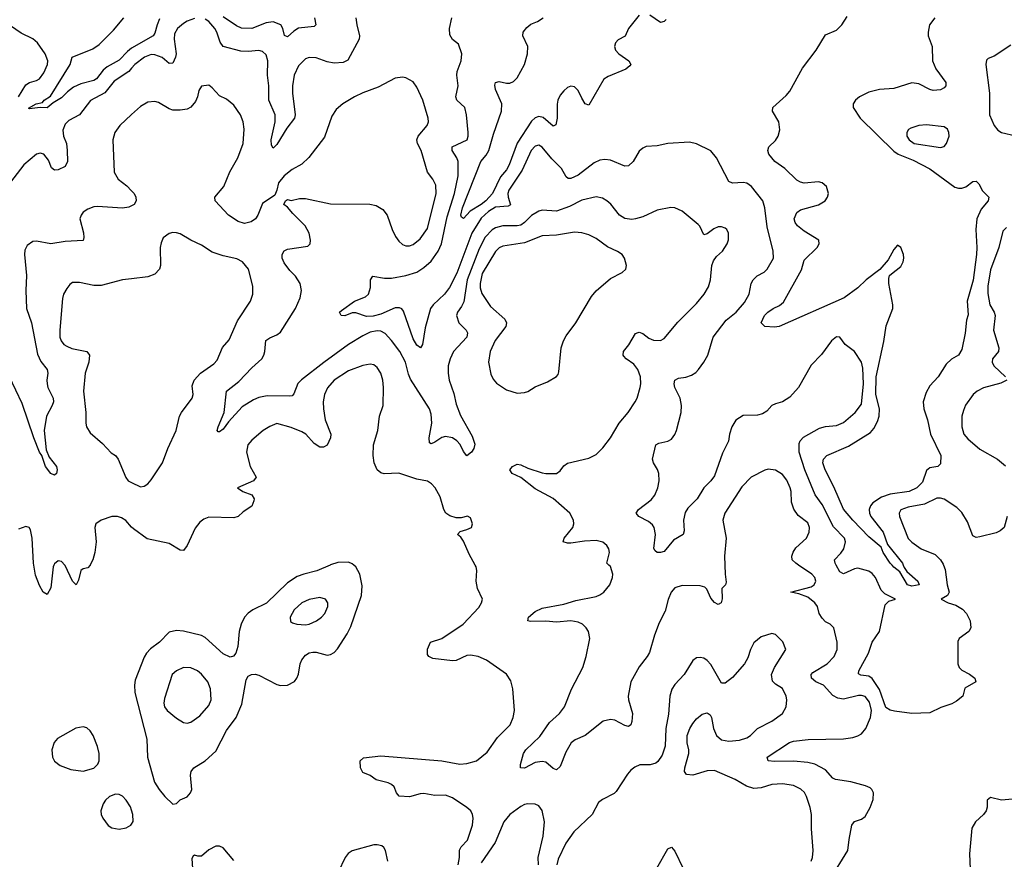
# Model space of a CAD drawing. Header units: inches. Extents: x 1771504 to 1971212, y 471788 to 643615.
# Tile 439 of 587: x 1849376 to 1854866, y 618360 to 623039. Entities that reach past the tile are written whole.
import ezdxf

# ---------------------------------------------------------------- set-up
doc = ezdxf.new("R2010")
doc.units = ezdxf.units.IN
doc.header["$MEASUREMENT"] = 0
for name, color, linetype in [('B8641', 7, 'Continuous'), ('B8642', 7, 'Continuous'), ('B8651', 7, 'Continuous'), ('B8652', 7, 'Continuous')]:
    doc.layers.add(name, color=color, linetype=linetype)

msp = doc.modelspace()

# ---------------------------------------------------------------- linework, layer by layer
at = {"layer": 'B8641', "color": 5}
for points, elevation in [([(1849566.9, 620000), (1849562.4, 619990), (1849550, 619874), (1849530, 619836), (1849507.6, 619850), (1849487, 619887), (1849464.2, 619944.2), (1849454.2, 620000)], 380), ([(1849769.3, 620000), (1849755.6, 619984.4), (1849730, 619978.7), (1849716.3, 619970), (1849704.9, 619915.1), (1849690.6, 619890), (1849669.7, 619910), (1849630, 619998.4), (1849628.5, 620000)], 380), ([(1850000, 618633.8), (1849993.5, 618653.5), (1849969.6, 618690), (1849950, 618711.6), (1849930, 618721.6), (1849910, 618722.9), (1849876, 618710), (1849854, 618690), (1849840.7, 618670), (1849828.2, 618630), (1849830.6, 618610), (1849839.3, 618590), (1849869, 618549), (1849890, 618535.5), (1849930, 618528.2), (1849970, 618535.5), (1849996, 618550), (1850000, 618556.1)], 420)]:
    msp.add_lwpolyline(points, dxfattribs=dict(at, elevation=elevation))
at = {"layer": 'B8641', "color": 5, "elevation": 420}
msp.add_lwpolyline([(1849730, 619098.3), (1849690, 619090.9), (1849586.1, 619033.9), (1849567.9, 619012.1), (1849556, 618970), (1849558.4, 618930), (1849570, 618907.7), (1849602.3, 618882.3), (1849661.4, 618861.4), (1849730, 618852.4), (1849790, 618868.2), (1849812.3, 618890), (1849818.4, 618910), (1849819.7, 618950), (1849810, 618989), (1849786.6, 619050), (1849770, 619075.6), (1849750, 619092.8)], close=True, dxfattribs=at)
at = {"layer": 'B8642', "color": 5}
for points, elevation in [([(1849369.3, 622610), (1849410, 622676.9), (1849430, 622689.2), (1849470, 622699.6), (1849487.3, 622710), (1849510, 622743), (1849530.8, 622790), (1849532.5, 622810), (1849518, 622850), (1849474.6, 622910), (1849450, 622931.8), (1849383.6, 622963.6), (1849301.5, 623021.5)], 340), ([(1850000.1, 622879.9), (1849977.1, 622862.9), (1849930, 622813.6), (1849863.2, 622776.8), (1849841.6, 622758.4), (1849804.3, 622710), (1849790, 622700.4), (1849717.4, 622682.6), (1849676.3, 622663.7), (1849642.5, 622637.5), (1849610, 622603.9), (1849563.7, 622576.3), (1849530, 622547.3), (1849489.6, 622549.6), (1849430, 622542), (1849426, 622546), (1849468.7, 622570), (1849502.5, 622577.5), (1849513.2, 622590), (1849547.5, 622612.5), (1849657.7, 622790), (1849668.6, 622831.4), (1849783.9, 622876.1), (1849819.6, 622900.4), (1849898.4, 622981.6), (1849956.4, 623050)], 320), ([(1850000, 622768.3), (1849984.9, 622750), (1849903.5, 622696.5), (1849850, 622631.3), (1849770.2, 622589.8), (1849710.3, 622510), (1849650, 622477.2), (1849630, 622457.7), (1849615.8, 622424.2), (1849621.3, 622390), (1849636.3, 622350), (1849641.7, 622310), (1849642.4, 622250), (1849630, 622220.7), (1849590, 622203), (1849570, 622200.7), (1849553.1, 622213.1), (1849537.2, 622257.2), (1849510, 622289.7), (1849490, 622296), (1849470, 622290.8), (1849399.3, 622230), (1849325.5, 622134.5)], 340), ([(1850000, 622510.6), (1849933.7, 622450), (1849906, 622410), (1849894.6, 622370), (1849903.7, 622190), (1849926, 622150), (1849972.7, 622112.7), (1850000, 622085)], 360), ([(1850000, 622002.9), (1849984.5, 621995.5), (1849950, 621988.7), (1849810, 621997.4), (1849790, 621996.1), (1849755.9, 621984.1), (1849730, 621966.6), (1849718.4, 621950), (1849712.4, 621930), (1849732.4, 621852.4), (1849734.7, 621825.3), (1849730.3, 621809.7), (1849630, 621803.5), (1849550, 621789.8), (1849470, 621805.1), (1849450, 621803.7), (1849418.4, 621781.6), (1849405.7, 621754.3), (1849403.7, 621730), (1849414.2, 621614.2), (1849410.2, 621529.8), (1849413.7, 621430), (1849441.7, 621350), (1849476.1, 621176.1), (1849494.1, 621134.1), (1849530.2, 621090), (1849533.8, 621070), (1849526.9, 621030), (1849529.2, 621009.2), (1849533.8, 620990), (1849563.2, 620930), (1849563.9, 620910), (1849557.8, 620890), (1849525.5, 620830), (1849512.6, 620750), (1849523.1, 620643.1), (1849540.7, 620600.7), (1849580.5, 620550), (1849585.5, 620530), (1849580.7, 620510), (1849570, 620502), (1849550, 620509.6), (1849519.7, 620550), (1849499.6, 620610), (1849487.1, 620630), (1849454.5, 620710), (1849390, 620899.7), (1849319.5, 621050)], 360), ([(1850000, 621595.5), (1849950, 621588.9), (1849830, 621557.3), (1849790, 621557.4), (1849710, 621575.1), (1849670, 621574), (1849655.8, 621564.2), (1849639.2, 621540.8), (1849621.3, 621510), (1849614.3, 621485.7), (1849599.3, 621310), (1849600.7, 621270), (1849607.1, 621250), (1849621.7, 621230), (1849639.1, 621219.1), (1849667.8, 621207.8), (1849750, 621191.1), (1849765.8, 621170), (1849761.4, 621130), (1849741.1, 621070), (1849731.8, 620970), (1849744.4, 620850), (1849744.5, 620790), (1849749.3, 620770), (1849770, 620736.9), (1849837.6, 620677.6), (1849885.9, 620625.9), (1849910.2, 620610.2), (1849926, 620590), (1849967.5, 620487.5), (1849980.7, 620470), (1850000, 620460.6)], 380), ([(1850000, 620212.2), (1849967.7, 620247.7), (1849943.3, 620263.3), (1849922, 620270), (1849890, 620271.2), (1849829.6, 620250.4), (1849800.3, 620230), (1849795.2, 620210), (1849802, 620130), (1849794.6, 620070), (1849783.1, 620030), (1849770, 620000.9), (1849769.3, 620000)], 380), ([(1849454.2, 620000), (1849452.4, 620010), (1849446.2, 620150), (1849436.6, 620196.6), (1849429.7, 620209.7), (1849410, 620214.8), (1849370, 620200.4)], 380), ([(1849628.5, 620000), (1849610, 620019.6), (1849590, 620023.6), (1849570, 620007), (1849566.9, 620000)], 380)]:
    msp.add_lwpolyline(points, dxfattribs=dict(at, elevation=elevation))
at = {"layer": 'B8651', "color": 5}
for points, elevation in [([(1851106.5, 620000), (1851032.4, 619967.6), (1850960.5, 619950), (1850923.8, 619936.2), (1850870, 619901.2), (1850751.5, 619788.5), (1850675.3, 619750), (1850650, 619732.1), (1850630.1, 619709.9), (1850610.2, 619670), (1850599.2, 619630), (1850593.2, 619546.8), (1850582, 619510), (1850568.2, 619491.8), (1850550, 619486.4), (1850510, 619505), (1850410, 619597.2), (1850390, 619607.7), (1850290, 619631.4), (1850250, 619635.9), (1850210, 619625.4), (1850154.9, 619570), (1850105.9, 619534.1), (1850083.6, 619510), (1850070, 619487.6), (1850020.5, 619359.5), (1850015.7, 619330), (1850018, 619290), (1850084.9, 619030), (1850088.4, 618930), (1850128.4, 618790), (1850153.4, 618750), (1850186, 618710), (1850230, 618666.8), (1850250, 618671.3), (1850270, 618691), (1850310, 618707.7), (1850329.2, 618730), (1850335.1, 618750), (1850329.4, 618830), (1850331.8, 618850), (1850346.6, 618870), (1850410, 618908.9), (1850470, 618962.6), (1850530, 619078.3), (1850583.2, 619150), (1850614.4, 619225.6), (1850639.6, 619360.4), (1850650, 619380.3), (1850669, 619391), (1850690, 619391.2), (1850710, 619386.2), (1850810, 619334.9), (1850830, 619328.8), (1850870, 619330.4), (1850908.3, 619351.7), (1850921.6, 619370), (1850930, 619391.3), (1850939.8, 619450), (1850950, 619472.7), (1850970, 619497.4), (1850990, 619510.2), (1851010, 619515.2), (1851030, 619514.3), (1851090, 619498.4), (1851110, 619501.6), (1851130, 619513), (1851147.3, 619532.7), (1851203, 619617), (1851222.8, 619657.2), (1851281.8, 619830), (1851284.9, 619884.9), (1851273.3, 619950), (1851251.1, 619990), (1851239.3, 620000)], 420), ([(1851821.7, 618330), (1851827.9, 618370), (1851827.9, 618412.1), (1851838, 618430), (1851872.9, 618467.1), (1851900.6, 618550), (1851904.2, 618590), (1851901.1, 618610), (1851890.9, 618630.9), (1851869.8, 618650), (1851790, 618703), (1851750, 618718.2), (1851690, 618716.6), (1851630, 618726.8), (1851610, 618725.7), (1851550, 618708.6), (1851491.8, 618711.8), (1851478, 618730), (1851464.5, 618764.5), (1851450, 618777.6), (1851430, 618786.8), (1851363.3, 618803.3), (1851330, 618827), (1851290, 618843.7), (1851276.9, 618870), (1851275.1, 618910), (1851293.8, 618926.2), (1851390, 618936.1), (1851730, 618909.3), (1851830, 618891.1), (1851870, 618894.5), (1851922.9, 618910), (1851983, 618957), (1852040.2, 619039.8), (1852111.2, 619110), (1852127.8, 619150), (1852135.1, 619190), (1852125.1, 619310), (1852114.7, 619354.7), (1852091.4, 619391.4), (1851978.4, 619470), (1851932, 619490), (1851890, 619498.8), (1851870, 619496.1), (1851810, 619468.4), (1851790, 619466), (1851680.3, 619480.3), (1851657, 619490), (1851650, 619501.2), (1851650, 619531), (1851666.3, 619570), (1851730, 619590.2), (1851849.7, 619670), (1851936.1, 619763.9), (1851952, 619790), (1851957, 619810), (1851929.6, 619870), (1851922, 619910), (1851925.1, 619970), (1851922, 619990), (1851916.3, 620000)], 380), ([(1853307.9, 620000), (1853309.1, 619949.1), (1853315.5, 619904.5), (1853311, 619890), (1853290.5, 619869.5), (1853292.8, 619812.7), (1853287.7, 619790), (1853270, 619781.1), (1853250, 619791.1), (1853230, 619815.1), (1853206.6, 619866.6), (1853196.1, 619876.1), (1853170, 619884.8), (1853070, 619886), (1853030, 619872.4), (1853007.8, 619850), (1852992, 619808), (1852976, 619744), (1852942, 619678), (1852915.8, 619610), (1852887.2, 619512.8), (1852874.9, 619490), (1852830, 619433.7), (1852784.6, 619350), (1852769.3, 619269.3), (1852770.2, 619250), (1852792.6, 619172.6), (1852790, 619128.7), (1852783.8, 619110), (1852770, 619100.5), (1852750, 619105.3), (1852694.9, 619134.9), (1852670, 619140.3), (1852630, 619130.7), (1852530, 619051.1), (1852473.2, 619026.8), (1852451.5, 619010), (1852422, 618958), (1852390, 618877.2), (1852370, 618859.5), (1852350, 618865.6), (1852310, 618902), (1852290, 618905.6), (1852250, 618899.5), (1852190, 618868.2), (1852169.2, 618870), (1852169.4, 618889.4), (1852186.2, 618950), (1852198, 618970), (1852275.8, 619044.2), (1852330, 619122.3), (1852386.4, 619173.6), (1852414.2, 619210), (1852452.2, 619307.8), (1852516, 619430), (1852533.8, 619490), (1852554.4, 619590), (1852548.6, 619630), (1852535.6, 619650), (1852514.5, 619670), (1852490, 619681.5), (1852450, 619688.8), (1852370, 619681.7), (1852310, 619688), (1852225.1, 619685.1), (1852209.6, 619690), (1852213, 619710), (1852250, 619741.6), (1852290, 619760.2), (1852410, 619781.6), (1852477.2, 619802.8), (1852590, 619825.8), (1852610, 619833.7), (1852633.3, 619850), (1852666, 619890), (1852682, 619930), (1852684.2, 619950), (1852671.3, 619991.3), (1852661.1, 620000)], 360), ([(1853895.9, 618250), (1853994.4, 618410), (1854000.3, 618470), (1854016.1, 618550), (1854030, 618570.3), (1854070, 618584.4), (1854090, 618599.5), (1854118.4, 618650), (1854134.2, 618694.2), (1854136.4, 618730), (1854128.2, 618750), (1854117.9, 618757.9), (1854092, 618770), (1854010, 618792.2), (1853925.1, 618805.1), (1853910, 618813.3), (1853870, 618859.4), (1853809.6, 618890), (1853770, 618899.6), (1853690, 618906.6), (1853585, 618905), (1853549.4, 618910), (1853544.5, 618930), (1853669.3, 619010.7), (1853690, 619018.5), (1853771.7, 619028.4), (1853969.1, 619030.9), (1854021.3, 619038.7), (1854050, 619048), (1854070, 619059.6), (1854094, 619090), (1854119.9, 619150), (1854125.4, 619190), (1854115.3, 619235.3), (1854090, 619267.4), (1854070, 619273.5), (1854052.5, 619272.5), (1853970, 619253), (1853937.6, 619257.6), (1853910, 619273.8), (1853857.7, 619330), (1853814.7, 619350), (1853790.9, 619370), (1853788.7, 619390), (1853799.4, 619400.6), (1853878, 619450), (1853917.4, 619490), (1853933.7, 619530), (1853933.7, 619570), (1853915.6, 619650), (1853895.1, 619670), (1853870, 619684.2), (1853850, 619705.1), (1853834.7, 619730), (1853823.9, 619770), (1853809.8, 619790), (1853770, 619820.3), (1853720.7, 619840.7), (1853675.3, 619850), (1853790, 619879.7), (1853806.3, 619890), (1853814.6, 619910), (1853809.7, 619930), (1853793.7, 619950), (1853718.6, 620000)], 360), ([(1854527.5, 620000), (1854535.5, 619975.5), (1854547.3, 619890), (1854557.8, 619850), (1854549.1, 619830.9), (1854514.8, 619810), (1854553.4, 619790), (1854596.6, 619776.6), (1854633.5, 619753.5), (1854655.3, 619730), (1854676.4, 619690), (1854679.5, 619650), (1854668.5, 619630), (1854614.9, 619590), (1854606.5, 619573.5), (1854607.8, 619450), (1854615.2, 619430), (1854630, 619415.2), (1854672.8, 619392.8), (1854700.9, 619370), (1854706.7, 619350), (1854646.1, 619313.9), (1854634, 619270), (1854598.7, 619241.3), (1854573.5, 619226.5), (1854512.8, 619207.2), (1854450, 619177), (1854350, 619172.3), (1854253.4, 619186.6), (1854230, 619190.7), (1854205.7, 619205.7), (1854170, 619307.5), (1854130, 619368.3), (1854110, 619381.8), (1854067.1, 619387.2), (1854053.1, 619393.1), (1854054.4, 619410), (1854108.8, 619510), (1854129.4, 619570), (1854170.4, 619630), (1854202.1, 619777.9), (1854221.6, 619798.4), (1854259.3, 619810), (1854200.2, 619840.2), (1854180.1, 619860.1), (1854148, 619930), (1854130, 619952.9), (1854110, 619966.6), (1854050, 619983.1), (1854030, 619978.4), (1853970, 619950.9), (1853950, 619963), (1853928.7, 620000)], 340), ([(1854301.9, 620000), (1854307, 619987), (1854323.4, 619963.4), (1854383.8, 619910), (1854391.7, 619890), (1854350, 619882.6), (1854326.4, 619890), (1854283.3, 619963.3), (1854250, 619988.9), (1854240.1, 620000)], 320), ([(1853790, 618350.5), (1853796.8, 618370), (1853800.3, 618410), (1853790.9, 618530), (1853791.8, 618610), (1853784.4, 618650), (1853763.2, 618710), (1853752, 618732), (1853732.1, 618752.1), (1853690, 618771.4), (1853630, 618781.4), (1853570, 618777), (1853510, 618759), (1853470, 618755.2), (1853428.1, 618768.1), (1853365.2, 618805.2), (1853250, 618855.1), (1853210, 618853.8), (1853128.6, 618828.6), (1853093.4, 618833.4), (1853082.9, 618850), (1853084.2, 618870), (1853107.3, 618950), (1853107, 618970), (1853097, 619010), (1853097.6, 619050), (1853113.6, 619090), (1853130, 619116.3), (1853150, 619143), (1853181.2, 619170), (1853210, 619176.3), (1853226, 619166), (1853234, 619150), (1853244.9, 619090), (1853262.3, 619050), (1853290, 619026), (1853330, 619018), (1853390, 619024.1), (1853430, 619036.5), (1853451.5, 619050), (1853490.9, 619089.1), (1853570, 619130.4), (1853630, 619173), (1853649.7, 619210.3), (1853653.7, 619250), (1853649.7, 619270), (1853630, 619311.8), (1853590, 619337), (1853573, 619353), (1853568.3, 619390), (1853585.4, 619430), (1853647.8, 619530), (1853632.2, 619572.2), (1853590, 619613.2), (1853570, 619619.3), (1853510, 619599.5), (1853470, 619566.6), (1853450.4, 619530), (1853436.7, 619483.3), (1853417, 619450), (1853350, 619373.6), (1853310, 619342.7), (1853290, 619342), (1853230, 619445.2), (1853210, 619469.2), (1853190, 619481.2), (1853170, 619485.2), (1853150, 619484), (1853130, 619469), (1853081.6, 619390), (1853030, 619335.1), (1853011.9, 619308.1), (1853001.3, 619270), (1852993.4, 619170), (1852979, 619090), (1852975.3, 618990), (1852958.9, 618941.1), (1852935, 618905), (1852923.7, 618896.3), (1852892.3, 618887.7), (1852833.6, 618886.4), (1852806.2, 618873.8), (1852783.6, 618856.4), (1852764.8, 618835.2), (1852701.9, 618738.1), (1852690, 618726.4), (1852626.1, 618693.9), (1852603.2, 618676.8), (1852568.1, 618610), (1852465.6, 618514.4), (1852421.5, 618450), (1852378.4, 618361.6), (1852371.3, 618330)], 380), ([(1854950, 618699.8), (1854849.7, 618689.7), (1854790, 618704), (1854771.3, 618690), (1854770.5, 618650.5), (1854764.6, 618630), (1854750.3, 618610), (1854705, 618570), (1854685.9, 618534.1), (1854672.3, 618390), (1854675.2, 618304.8)], 360), ([(1850000, 618556.1), (1850009.5, 618570.5), (1850007.8, 618610), (1850000, 618633.8)], 420), ([(1852269.8, 618330.2), (1852266.3, 618370), (1852295.3, 618490), (1852301.6, 618570), (1852290, 618633.2), (1852270, 618658), (1852250, 618667.3), (1852210, 618669.6), (1852190, 618665.1), (1852170, 618655.1), (1852110, 618609.8), (1852076.2, 618570), (1852026.4, 618453.6), (1851950, 618341.1)], 380), ([(1850570, 618354.5), (1850510, 618423.7), (1850490, 618433.2), (1850470, 618433.2), (1850430, 618413.2), (1850390, 618377.2), (1850370, 618377.2), (1850350, 618384), (1850342.5, 618377.5), (1850335.3, 618364.7), (1850339.1, 618310)], 420), ([(1851428.7, 618350), (1851415.4, 618410), (1851406.2, 618426.2), (1851394.9, 618434.9), (1851370, 618441.7), (1851350, 618440.4), (1851230, 618407.4), (1851208, 618392), (1851190.2, 618370), (1851151.6, 618288.4)], 420), ([(1852928.2, 618311.8), (1852990, 618419.1), (1853010, 618428), (1853030, 618405.5), (1853076.3, 618310)], 380)]:
    msp.add_lwpolyline(points, dxfattribs=dict(at, elevation=elevation))
at = {"layer": 'B8651', "color": 5, "elevation": 440}
for points in [[(1851050, 619818.8), (1850990, 619809), (1850949.1, 619790), (1850906.2, 619750), (1850884.4, 619710), (1850886.1, 619686.1), (1850897.5, 619677.5), (1850921, 619670), (1850970, 619666.6), (1850990, 619670.9), (1851031.1, 619690), (1851059.2, 619710), (1851077.8, 619730), (1851094.8, 619770), (1851094.5, 619790), (1851080.7, 619810)], [(1850290, 619428.6), (1850250, 619411), (1850227.2, 619390), (1850183, 619257), (1850179.7, 619230), (1850184.1, 619210), (1850198, 619190), (1850250, 619146.7), (1850290, 619122.3), (1850310, 619119.6), (1850330, 619124.9), (1850380.4, 619159.6), (1850430, 619217.1), (1850443.5, 619250), (1850439.2, 619310), (1850424.4, 619350), (1850390, 619392.8), (1850367, 619410), (1850330, 619427.4)]]:
    msp.add_lwpolyline(points, close=True, dxfattribs=at)
at = {"layer": 'B8652', "color": 5}
for points, elevation in [([(1852830, 623064.5), (1852770.3, 622990), (1852752.2, 622947.8), (1852712.4, 622927.6), (1852698.9, 622910), (1852693.4, 622890), (1852698, 622870), (1852716.4, 622850), (1852772.4, 622810), (1852783.8, 622790), (1852778.5, 622781.4), (1852756.4, 622763.6), (1852657.7, 622722.3), (1852632.9, 622707.1), (1852550, 622562.4), (1852530, 622571.2), (1852510, 622601.3), (1852490, 622644.2), (1852470, 622665.1), (1852450, 622669.7), (1852430, 622661.3), (1852410, 622643.5), (1852390, 622618.3), (1852376, 622590), (1852372.2, 622567.8), (1852373.7, 622490), (1852365.8, 622454.2), (1852350, 622446.4), (1852294.2, 622494.2), (1852270, 622500.8), (1852250, 622493.2), (1852230, 622473.3), (1852149.2, 622350.8), (1852105.3, 622230), (1852090, 622203), (1852056.5, 622163.5), (1852011.6, 622070), (1851974.7, 622030), (1851950, 622009.6), (1851888.2, 621971.8), (1851850, 621931.5), (1851838.9, 621938.9), (1851835.4, 621950), (1851844.7, 621990), (1851947.4, 622250), (1851976.4, 622283.6), (1851991.9, 622310), (1852018.1, 622401.9), (1852062.6, 622530), (1852065.4, 622570), (1852029.9, 622650), (1852025.9, 622674.1), (1852028.7, 622690), (1852050, 622695.7), (1852090, 622685.7), (1852110, 622685.5), (1852130, 622694), (1852150, 622714.7), (1852190, 622789.1), (1852208.5, 622850), (1852209, 622890), (1852180.7, 622950), (1852184.1, 622970), (1852204.3, 622995.7), (1852225.9, 623014.1), (1852263.7, 623030), (1852294.7, 623050)], 320), ([(1852979.9, 623040.1), (1852970, 623029.4), (1852950, 623022.9), (1852890, 623064.2)], 320), ([(1850350, 623045.5), (1850310, 623030.7), (1850290, 623017.8), (1850256.5, 622990), (1850239.8, 622960.2), (1850236.6, 622930), (1850249, 622850), (1850245.1, 622830), (1850230, 622797.7), (1850210, 622795.8), (1850170, 622828.4), (1850130, 622843.9), (1850110, 622845.2), (1850071.4, 622830), (1850017.8, 622790), (1850000, 622768.3)], 340), ([(1850156.6, 623043.4), (1850142, 623010), (1850130, 622964.7), (1850119.6, 622950), (1850000.1, 622879.9)], 320), ([(1851250.4, 623049.6), (1851255.3, 623010), (1851271.7, 622950), (1851268.8, 622930), (1851206.2, 622813.8), (1851179.2, 622800.8), (1851130, 622797.4), (1851090, 622803.8), (1851030, 622826), (1850990, 622828.3), (1850970, 622820.5), (1850930, 622781.3), (1850907.3, 622730), (1850897.1, 622670), (1850896.8, 622630), (1850912.1, 622510), (1850909.3, 622490), (1850865.6, 622434.4), (1850810, 622344), (1850790, 622324.2), (1850780.3, 622340.3), (1850777.7, 622370), (1850800.4, 622470), (1850800.7, 622510), (1850765.4, 622590), (1850765.8, 622670), (1850758.3, 622730), (1850760.6, 622810), (1850750, 622844.2), (1850730, 622862.3), (1850710, 622867.6), (1850650, 622861.8), (1850610, 622863.5), (1850510.8, 622890.8), (1850493.2, 622913.2), (1850475.9, 622970), (1850464.8, 622990), (1850430, 623029.8), (1850410, 623042.2)], 340), ([(1851020.8, 623050), (1851027.4, 623010), (1851017.9, 623002.1), (1850930, 622991.3), (1850904.5, 622975.5), (1850870, 622943.5), (1850852.1, 622952.1), (1850844.2, 622990), (1850832.2, 623010), (1850790, 623027.3), (1850750, 623021.6), (1850670, 622991.2), (1850612.7, 622992.7), (1850584.5, 623004.5), (1850510, 623055.3)], 320), ([(1853928.7, 620000), (1853922.9, 620010), (1853918.8, 620030), (1853954.1, 620065.9), (1853971.1, 620090), (1853980.2, 620130), (1853975.2, 620150), (1853913.3, 620213.3), (1853850, 620337.8), (1853812, 620392), (1853754.2, 620530), (1853722.8, 620630), (1853722, 620678), (1853727.1, 620692.9), (1853747.1, 620712.9), (1853836.4, 620763.6), (1853870, 620772.8), (1853930, 620777.5), (1853970, 620794.2), (1854034.8, 620850), (1854070, 620896.4), (1854080.3, 621010), (1854077.3, 621097.3), (1854070.7, 621130), (1854030.6, 621190.6), (1853979.5, 621230), (1853950, 621269.3), (1853930, 621271.8), (1853902.6, 621250), (1853847.3, 621172.7), (1853790, 621113.6), (1853718.7, 620990), (1853670, 620935.6), (1853630, 620909.5), (1853590, 620899.3), (1853570.5, 620889.5), (1853542.6, 620857.4), (1853517.8, 620842.3), (1853490, 620835.8), (1853410, 620833.3), (1853370, 620807.1), (1853347, 620770), (1853334.7, 620730), (1853329.2, 620690), (1853295.4, 620624.6), (1853250, 620498), (1853230.6, 620469.4), (1853191.4, 620430), (1853153.4, 620370), (1853102, 620318), (1853087.1, 620292.9), (1853077.8, 620250), (1853080.7, 620190), (1853076.4, 620170), (1853021.6, 620138.4), (1852970, 620076.3), (1852950, 620069.7), (1852930, 620069.7), (1852918.9, 620078.9), (1852911.9, 620091.9), (1852920.4, 620170), (1852913.6, 620210), (1852904.2, 620224.2), (1852882.4, 620242.4), (1852827.6, 620270), (1852813.6, 620290), (1852825.6, 620310), (1852896.7, 620363.3), (1852917, 620390), (1852934.7, 620430), (1852942.4, 620470), (1852939.3, 620510), (1852933.3, 620533.3), (1852909.5, 620570), (1852904.5, 620590), (1852923.7, 620670), (1852940.7, 620679.3), (1852990, 620690.3), (1853010, 620701.1), (1853030, 620728.4), (1853038.9, 620750), (1853064.8, 620850), (1853066.8, 620890), (1853058.8, 620930), (1853029.7, 620990.2), (1853025.3, 621010), (1853028.7, 621031.3), (1853050, 621041.7), (1853090, 621047.9), (1853121.3, 621058.7), (1853145.9, 621074.1), (1853161, 621090), (1853190.9, 621130), (1853213.3, 621170), (1853242.2, 621270), (1853314.5, 621365.5), (1853371.1, 621410), (1853416.9, 621463.1), (1853444.2, 621510), (1853455.6, 621570), (1853465.4, 621590), (1853488.2, 621611.8), (1853526.9, 621633.1), (1853544.7, 621650), (1853578.5, 621710), (1853577.6, 621750), (1853544.6, 621884.6), (1853530.8, 621990.8), (1853519.7, 622030), (1853455.8, 622110), (1853430, 622128.4), (1853410, 622132.1), (1853350, 622128.7), (1853330, 622137.6), (1853261, 622270), (1853230, 622308), (1853150, 622348), (1853110, 622356.3), (1852990, 622349.5), (1852930, 622336), (1852870, 622332), (1852850, 622323.7), (1852830, 622306), (1852797.6, 622250), (1852770, 622224.2), (1852750, 622223.1), (1852670, 622256.8), (1852639.6, 622260.4), (1852610, 622256.9), (1852578.9, 622241.1), (1852490, 622173.5), (1852450, 622154), (1852433.9, 622153.9), (1852423.2, 622163.2), (1852397.2, 622210), (1852343.2, 622263.2), (1852290, 622328.6), (1852270, 622339.3), (1852250, 622334.8), (1852228, 622310), (1852178.5, 622201.5), (1852102.6, 622090), (1852098.4, 622070), (1852100.3, 622050), (1852112.4, 622007.6), (1852099.2, 622000.8), (1852030, 621993.7), (1851990, 621971.1), (1851950, 621932.7), (1851896.5, 621850), (1851812.9, 621627.1), (1851773.3, 621546.7), (1851745.3, 621510), (1851681.1, 621450), (1851666.6, 621430), (1851637.8, 621322.2), (1851622, 621230), (1851610.2, 621209.8), (1851590, 621225.3), (1851570, 621260.5), (1851515.7, 621415.7), (1851507.6, 621427.6), (1851493.9, 621433.9), (1851470, 621434.3), (1851390, 621398.8), (1851347.8, 621387.8), (1851310, 621385.7), (1851250, 621406.3), (1851230, 621405.1), (1851190, 621389.8), (1851169, 621390), (1851159.3, 621410), (1851170, 621419.1), (1851243.6, 621470), (1851305.1, 621494.9), (1851320.9, 621510), (1851332.5, 621547.5), (1851333, 621590), (1851346, 621610), (1851410, 621599.3), (1851450, 621599.8), (1851530, 621613.8), (1851590, 621632.3), (1851630, 621657.8), (1851670, 621694.6), (1851710, 621749.4), (1851727.6, 621790), (1851759.3, 621940.7), (1851800.1, 622070), (1851821.8, 622170), (1851820.3, 622250), (1851813.5, 622270), (1851787.8, 622310), (1851788.3, 622330), (1851870.6, 622369.4), (1851877.3, 622390), (1851877.3, 622410), (1851866.9, 622510), (1851857.4, 622550), (1851813, 622590), (1851807.6, 622610), (1851820.9, 622670), (1851813.3, 622730), (1851815.3, 622750), (1851837.7, 622810), (1851840.7, 622850), (1851823, 622903), (1851789.8, 622929.8), (1851774.2, 622954.2), (1851772.1, 622990), (1851786.3, 623050)], 340), ([(1854240.1, 620000), (1854230, 620011.2), (1854191.1, 620070), (1854180.1, 620100.1), (1854110, 620158.3), (1854020.9, 620250), (1853970, 620311.5), (1853915.5, 620435.5), (1853867.8, 620530), (1853855.1, 620570), (1853858, 620590), (1853876, 620610), (1853996.6, 620663.4), (1854120.8, 620739.2), (1854139.5, 620760.5), (1854159.9, 620800.1), (1854168.5, 620830), (1854170.9, 620870), (1854149.6, 620950), (1854152.1, 621050), (1854194.1, 621245.9), (1854206.8, 621333.2), (1854244.3, 621430), (1854245.5, 621450), (1854222.6, 621570), (1854222.5, 621597.5), (1854226.7, 621613.3), (1854236.5, 621623.5), (1854290, 621663.8), (1854303, 621690), (1854306.3, 621710), (1854303.5, 621730), (1854290, 621769.2), (1854270, 621782.7), (1854250, 621759), (1854218.5, 621701.5), (1854172.6, 621647.4), (1854096.5, 621590), (1854050, 621544.4), (1853972.7, 621490), (1853610, 621329.7), (1853585.4, 621325.4), (1853530, 621329), (1853509.7, 621349.7), (1853528.9, 621390), (1853547.7, 621410), (1853577.6, 621430), (1853613.6, 621446.4), (1853634.2, 621465.8), (1853734.9, 621645.1), (1853750, 621698.7), (1853822, 621770), (1853833.6, 621790), (1853831.1, 621811.1), (1853750, 621860.4), (1853713.7, 621890), (1853700.3, 621910), (1853694.6, 621930), (1853710, 621965.3), (1853730, 621979.6), (1853830, 622006.7), (1853867, 622030), (1853880.5, 622050), (1853886, 622070), (1853875.6, 622110), (1853850, 622129.6), (1853830, 622135.1), (1853750, 622128.2), (1853730, 622133.3), (1853710, 622145.3), (1853643.1, 622210), (1853587.2, 622250), (1853553.3, 622290), (1853547, 622310), (1853553.6, 622330), (1853590, 622366.7), (1853605.4, 622390), (1853614.7, 622425.3), (1853608.8, 622470), (1853573.1, 622530), (1853576.4, 622550), (1853650, 622616.8), (1853670, 622640.9), (1853741.2, 622770), (1853817, 622870), (1853870, 622955.8), (1853930, 622981.7), (1853959.7, 623010), (1853990, 623056.3)], 320), ([(1854478.4, 623050), (1854448.9, 623010), (1854440.9, 622970), (1854441.7, 622950), (1854464.4, 622890), (1854466.3, 622810), (1854485.1, 622765.1), (1854539.6, 622690), (1854539.5, 622670), (1854530, 622658.7), (1854510, 622648.7), (1854470, 622644.8), (1854450, 622649.8), (1854390, 622681.5), (1854350, 622688), (1854250, 622655.3), (1854170, 622650.6), (1854110, 622635.9), (1854058.7, 622610), (1854036.5, 622590), (1854023.7, 622570), (1854023.1, 622550), (1854062.7, 622490), (1854250, 622306.2), (1854274.1, 622290), (1854357.4, 622257.4), (1854450, 622209.1), (1854590, 622106.5), (1854610, 622099.7), (1854630, 622100.7), (1854651.5, 622108.5), (1854690, 622137), (1854710, 622139.3), (1854724, 622124), (1854745.4, 622085.4), (1854779.5, 622050), (1854776.9, 622030), (1854737.4, 621982.6), (1854713.3, 621930), (1854706.6, 621870), (1854712.7, 621770), (1854710.6, 621730), (1854692.7, 621587.3), (1854659.8, 621470), (1854665.3, 621394.7), (1854655.3, 621364.7), (1854648.4, 621291.6), (1854630, 621200.9), (1854610, 621169.8), (1854572.6, 621147.4), (1854541.2, 621118.8), (1854497.6, 621050), (1854450, 620998.7), (1854430, 620960.9), (1854413.4, 620910), (1854416.6, 620870), (1854437.6, 620810), (1854455.1, 620730), (1854511.6, 620610), (1854510, 620564), (1854496, 620550), (1854450, 620541.3), (1854432.9, 620527.1), (1854410, 620462), (1854379.1, 620430), (1854334.9, 620410), (1854230, 620395.3), (1854181.2, 620378.8), (1854133.8, 620346.1), (1854120.3, 620330), (1854113.4, 620310), (1854114.4, 620290), (1854122.8, 620270), (1854190, 620183.8), (1854215.4, 620115.4), (1854298, 620010), (1854301.9, 620000)], 320), ([(1854902.2, 622897.8), (1854810, 622836), (1854776, 622824), (1854767.1, 622812.9), (1854762.8, 622790), (1854783.6, 622630), (1854783.2, 622510), (1854810, 622450.4), (1854830, 622423.7), (1854850, 622410.3), (1854930, 622391.6)], 340), ([(1852661.1, 620000), (1852649.3, 620010), (1852665.6, 620070), (1852661.3, 620090), (1852649.6, 620110), (1852627.8, 620127.8), (1852590, 620136.2), (1852526.1, 620133.9), (1852450, 620122), (1852430, 620121.7), (1852405.6, 620130), (1852411.6, 620150), (1852460.4, 620210), (1852465.1, 620230), (1852463.5, 620250), (1852443.5, 620290), (1852350, 620370.7), (1852250, 620425.7), (1852170, 620487.4), (1852122, 620510), (1852109.8, 620530), (1852123.6, 620550), (1852150, 620563.1), (1852170, 620559.5), (1852210, 620540.3), (1852290, 620514.9), (1852310, 620510.4), (1852369.5, 620510.5), (1852390, 620526), (1852410, 620554), (1852431.1, 620568.9), (1852550, 620595.2), (1852590, 620616.9), (1852627.1, 620652.9), (1852670.5, 620709.5), (1852719.3, 620790), (1852769.8, 620850), (1852808.6, 620910), (1852819.8, 620930), (1852835.3, 620990), (1852839.3, 621010), (1852837.4, 621050), (1852822.8, 621090), (1852799.9, 621119.9), (1852757.6, 621150), (1852744.7, 621164.7), (1852740.5, 621170), (1852742.4, 621190), (1852772.7, 621227.3), (1852809.8, 621290.2), (1852823.9, 621296.1), (1852830, 621298), (1852850, 621290.3), (1852884.2, 621264.2), (1852910, 621254.3), (1852948.3, 621251.7), (1852970, 621263.1), (1853045.8, 621354.2), (1853150, 621457.6), (1853192.6, 621510), (1853216, 621550), (1853227.1, 621590), (1853234.7, 621670), (1853244.1, 621695.9), (1853261.1, 621718.9), (1853294.7, 621750), (1853321.1, 621790), (1853327.7, 621812.3), (1853328.6, 621850), (1853319.1, 621870), (1853310, 621877.6), (1853290, 621885.6), (1853270, 621884.1), (1853246.2, 621873.8), (1853210, 621845.4), (1853190, 621840.7), (1853167.9, 621887.9), (1853158.3, 621898.3), (1853070, 621971.6), (1853030, 621991.2), (1853007.7, 621992.3), (1852930, 621978.3), (1852850, 621940.9), (1852810, 621928.8), (1852790, 621926.8), (1852750, 621931.9), (1852721.1, 621950), (1852671.6, 622011.6), (1852650.8, 622030.8), (1852625.6, 622045.6), (1852590, 622052), (1852510, 622033.2), (1852440.9, 621999.1), (1852370, 621972.5), (1852290, 621978.7), (1852270, 621972.3), (1852230, 621948.2), (1852191.5, 621908.5), (1852170, 621894.3), (1852150, 621889.9), (1852070, 621890.4), (1852030, 621879.9), (1852010, 621868.6), (1851971.7, 621828.3), (1851937.3, 621762.7), (1851870.5, 621590), (1851852.2, 621467.8), (1851839.2, 621440.8), (1851816.5, 621410), (1851811.4, 621390), (1851825.2, 621350), (1851865.7, 621310), (1851873.9, 621293.9), (1851869.1, 621270), (1851795.2, 621190), (1851776.1, 621150), (1851766, 621110), (1851764.9, 621070), (1851770.2, 621030), (1851796.8, 620956.8), (1851810, 620897.1), (1851834.1, 620834.1), (1851898.2, 620718.2), (1851913.2, 620673.2), (1851908.9, 620650), (1851895.6, 620630), (1851870, 620609.4), (1851850, 620632.3), (1851831.7, 620671.7), (1851812.7, 620692.7), (1851789.2, 620709.2), (1851750, 620716.2), (1851729.5, 620710.5), (1851690, 620684.1), (1851670, 620676.3), (1851662, 620682), (1851659.8, 620710), (1851674.1, 620790), (1851670, 620841.2), (1851661.9, 620870), (1851555.4, 621035.4), (1851543.8, 621063.8), (1851527.8, 621130), (1851495.6, 621190), (1851450, 621252.1), (1851414.8, 621290), (1851390, 621303.8), (1851370, 621306.2), (1851330, 621297.3), (1851290, 621277.8), (1851210, 621228.4), (1851071.2, 621128.8), (1850947.2, 621032.8), (1850927.4, 621012.6), (1850904.9, 620955.1), (1850895.9, 620944.1), (1850879.3, 620940.7), (1850756.9, 620943.1), (1850710, 620933.2), (1850679.4, 620920.6), (1850617.5, 620882.5), (1850541.3, 620798.7), (1850510, 620757), (1850490, 620742), (1850483.3, 620743.3), (1850477.2, 620750), (1850482.4, 620770), (1850515.6, 620850), (1850528.8, 620970), (1850597.8, 621022.2), (1850670, 621098.6), (1850726, 621150), (1850738.2, 621170), (1850743.7, 621190), (1850747.9, 621252.1), (1850770, 621267), (1850810, 621282.3), (1850830, 621297.6), (1850914.3, 621430), (1850940.5, 621490), (1850947.1, 621530), (1850939.2, 621570), (1850914.8, 621610), (1850882.1, 621642.1), (1850850, 621684), (1850839.8, 621710), (1850840.3, 621730), (1850850, 621750.4), (1850870, 621761.1), (1850983.2, 621776.8), (1850996, 621790), (1850998.4, 621810), (1850989.6, 621850), (1850968, 621890), (1850899, 621959), (1850870, 621995.3), (1850849, 622010), (1850858, 622030), (1850870, 622038), (1850890, 622031), (1850937.2, 622042.8), (1850970, 622043.1), (1851110, 622012.9), (1851328.3, 622011.7), (1851364.4, 622004.4), (1851400.7, 621980.7), (1851424.2, 621950), (1851453.1, 621870), (1851471.2, 621831.2), (1851490, 621804.4), (1851510, 621787), (1851530, 621779.5), (1851550, 621779.5), (1851570, 621786), (1851610, 621818), (1851650, 621875.8), (1851699.1, 622070), (1851696.6, 622116.6), (1851679.3, 622150), (1851649.8, 622190), (1851614.5, 622310), (1851594.6, 622350), (1851590.8, 622370), (1851597.6, 622390), (1851648.3, 622450), (1851656.4, 622470), (1851654.5, 622490), (1851623.1, 622590), (1851590, 622663.7), (1851570, 622693), (1851530, 622714.7), (1851510, 622718.7), (1851470, 622713), (1851375.8, 622664.2), (1851290, 622632.5), (1851243.1, 622610), (1851178.7, 622570), (1851141.3, 622538.7), (1851117.4, 622502.6), (1851075.4, 622384.6), (1850988.2, 622271.8), (1850950, 622235.1), (1850895.8, 622204.2), (1850850, 622169.6), (1850819.6, 622130), (1850810.5, 622089.5), (1850798, 622062), (1850730, 622015.6), (1850704.3, 621950), (1850690.2, 621930), (1850667.4, 621912.6), (1850630, 621903.2), (1850594.1, 621914.1), (1850540.5, 621950), (1850465.6, 622030), (1850464.2, 622050), (1850514, 622110), (1850547.9, 622192.1), (1850592.4, 622270), (1850621.3, 622350), (1850628, 622430), (1850623, 622470), (1850607.3, 622510), (1850570, 622563.7), (1850530, 622596.2), (1850490, 622615.1), (1850450, 622659.3), (1850430, 622674.5), (1850390, 622669.2), (1850374.4, 622645.6), (1850367, 622610), (1850355.8, 622584.2), (1850330, 622551.8), (1850310, 622541.6), (1850270, 622534.7), (1850230, 622534.7), (1850210, 622542), (1850150, 622577.7), (1850130, 622583.1), (1850090, 622579.8), (1850050, 622556.3), (1850000, 622510.6)], 360), ([(1850000, 622085), (1850014.9, 622070), (1850023.8, 622050), (1850026, 622030), (1850014.9, 622010), (1850000, 622002.9)], 360), ([(1854878.3, 621881.7), (1854858.3, 621861.7), (1854835, 621770), (1854790, 621645.1), (1854774.9, 621554.9), (1854774, 621514), (1854784.6, 621450), (1854809.4, 621410), (1854815.5, 621390), (1854805.1, 621310), (1854836.5, 621210), (1854833.1, 621190), (1854800.3, 621150), (1854798, 621130), (1854807.2, 621110), (1854872, 621050)], 340), ([(1850000, 620460.6), (1850050, 620436.4), (1850070, 620440.4), (1850090, 620452.7), (1850110, 620474.4), (1850172.3, 620570), (1850201.3, 620650), (1850248, 620750), (1850267.8, 620830), (1850278.3, 620850), (1850338.7, 620930), (1850343, 620950), (1850338.6, 620998.6), (1850348.8, 621030), (1850384.5, 621070), (1850458.2, 621121.8), (1850477.2, 621142.8), (1850507.6, 621212.4), (1850544.4, 621255.6), (1850590, 621362), (1850662.3, 621470), (1850675.3, 621510), (1850675.2, 621555.2), (1850651.3, 621650), (1850618, 621690), (1850586, 621706), (1850510, 621723.5), (1850450, 621743.5), (1850390, 621783.5), (1850330.7, 621810.7), (1850270, 621846.3), (1850250, 621851.3), (1850230, 621852.8), (1850210, 621847.6), (1850177, 621823), (1850164.4, 621795.6), (1850159.3, 621770), (1850161.7, 621670), (1850156.5, 621650), (1850130, 621621.5), (1850090, 621607.3), (1850000, 621595.5)], 380), ([(1851916.3, 620000), (1851881.5, 620061.4), (1851850, 620132.7), (1851835.4, 620155.4), (1851817.2, 620170), (1851832.1, 620187.9), (1851870, 620197.6), (1851895.1, 620210), (1851900.5, 620230), (1851890, 620262.7), (1851873.5, 620273.5), (1851836.8, 620263.2), (1851810, 620262.9), (1851774.9, 620274.9), (1851752.8, 620290), (1851740.7, 620310), (1851719.9, 620379.9), (1851693.5, 620430), (1851672.8, 620452.8), (1851650, 620467.3), (1851590, 620479.5), (1851490, 620512.2), (1851408.2, 620508.2), (1851390, 620513.3), (1851369.8, 620530), (1851352.5, 620570), (1851347.8, 620610), (1851349.7, 620670.3), (1851373, 620750), (1851381.7, 620830), (1851402.5, 620890), (1851404.8, 620990), (1851401.1, 621030), (1851389.9, 621069.9), (1851370, 621102), (1851350, 621116.8), (1851330, 621119.8), (1851290, 621113), (1851210, 621082.9), (1851130, 621030.6), (1851092.8, 620987.2), (1851076.3, 620950), (1851067.5, 620910), (1851069.3, 620870), (1851079.7, 620810), (1851110.3, 620730), (1851109.1, 620710), (1851090, 620668.6), (1851070, 620657.8), (1851050, 620658), (1851018.5, 620678.5), (1850971.7, 620730), (1850950, 620742.2), (1850890, 620767.3), (1850810, 620788.2), (1850770, 620772.6), (1850733, 620750), (1850670, 620696.9), (1850649.1, 620670), (1850640.8, 620630), (1850662, 620550), (1850694.9, 620490), (1850680.4, 620470), (1850590.6, 620430), (1850620.7, 620410), (1850670.8, 620390.8), (1850683.6, 620370), (1850681.8, 620358.2), (1850670, 620327.6), (1850622.7, 620297.3), (1850593.4, 620270), (1850570, 620263.6), (1850430, 620266.6), (1850403.2, 620256.8), (1850380.7, 620239.3), (1850354, 620206), (1850310, 620109.2), (1850290, 620082), (1850270, 620082.9), (1850210, 620120.5), (1850086.6, 620146.6), (1850010, 620201.2), (1850000, 620212.2)], 380), ([(1854880.4, 621030), (1854846.9, 621013.1), (1854750, 620987.3), (1854714.9, 620970), (1854693.4, 620950), (1854650, 620891.8), (1854638.4, 620861.6), (1854630.2, 620830), (1854629, 620770), (1854641.3, 620730), (1854662.8, 620702.8), (1854730, 620646.3), (1854827.3, 620590), (1854872.9, 620552.9)], 340), ([(1853718.6, 620000), (1853703.5, 620010), (1853684.2, 620030), (1853681.4, 620050), (1853688.4, 620071.6), (1853704.3, 620095.7), (1853763.1, 620150), (1853777.4, 620182.6), (1853779.8, 620210), (1853770, 620235.1), (1853716.8, 620276.8), (1853691.8, 620311.8), (1853680.2, 620350), (1853677.3, 620410), (1853672.3, 620430), (1853653.6, 620473.6), (1853630, 620504), (1853590, 620529.7), (1853550, 620535.4), (1853530, 620529.7), (1853454.9, 620490), (1853403.5, 620436.5), (1853307.9, 620290), (1853297.4, 620250), (1853314.6, 620150), (1853306.7, 620050), (1853307.9, 620000)], 360), ([(1854881.6, 620270), (1854864.9, 620210), (1854842.8, 620190), (1854820.3, 620179.7), (1854730, 620157.6), (1854710, 620154.5), (1854690, 620162.7), (1854660.5, 620240.5), (1854630, 620293), (1854601.5, 620321.5), (1854530, 620367.1), (1854510, 620373.5), (1854490, 620372.6), (1854420.3, 620339.7), (1854330, 620322.4), (1854290, 620308), (1854279.2, 620290), (1854281, 620270), (1854330, 620148.9), (1854350, 620126.9), (1854403.1, 620090), (1854479.8, 620059.8), (1854510.3, 620030), (1854525.6, 620005.6), (1854527.5, 620000)], 340), ([(1851239.3, 620000), (1851230, 620007.8), (1851210, 620015.4), (1851150, 620014), (1851110, 620001.5), (1851106.5, 620000)], 420)]:
    msp.add_lwpolyline(points, dxfattribs=dict(at, elevation=elevation))
for points, elevation in [([(1854432.8, 622452.8), (1854390, 622449.7), (1854344.5, 622435.5), (1854332.8, 622427.3), (1854322.6, 622410), (1854323.6, 622390), (1854334.9, 622370), (1854364.4, 622350), (1854510, 622327), (1854530, 622333.4), (1854544.5, 622350), (1854558, 622390), (1854557.6, 622410), (1854550, 622429), (1854530, 622442.4)], 340), ([(1852470, 621855.4), (1852370, 621838.4), (1852290, 621834.5), (1852190, 621795.2), (1852070, 621777.9), (1852050, 621767.4), (1852030, 621747.9), (1851955, 621625), (1851943.5, 621570), (1851944.5, 621544.5), (1851953.8, 621513.8), (1852001.1, 621441.1), (1852080.9, 621370), (1852090.2, 621350), (1852086, 621330), (1852027.9, 621252.1), (1851999.4, 621190), (1851991, 621131), (1852003.2, 621063.2), (1852016.7, 621036.7), (1852034.6, 621014.6), (1852090, 620977.4), (1852150, 620958), (1852190, 620960.9), (1852210, 620967.6), (1852250, 620993.4), (1852318.8, 621021.2), (1852369.6, 621050.4), (1852378.4, 621061.6), (1852382.5, 621077.5), (1852395.6, 621210), (1852407.6, 621250), (1852422.6, 621277.4), (1852477.3, 621350), (1852564, 621496), (1852590, 621528.9), (1852670, 621597.6), (1852735.3, 621630), (1852755.3, 621650), (1852759, 621670), (1852747.6, 621710), (1852735.6, 621730), (1852710, 621748.2), (1852652.9, 621772.9), (1852590, 621819.2), (1852550, 621840.8), (1852510, 621851.6)], 380)]:
    msp.add_lwpolyline(points, close=True, dxfattribs=dict(at, elevation=elevation))

doc.saveas('drawing.dxf')
